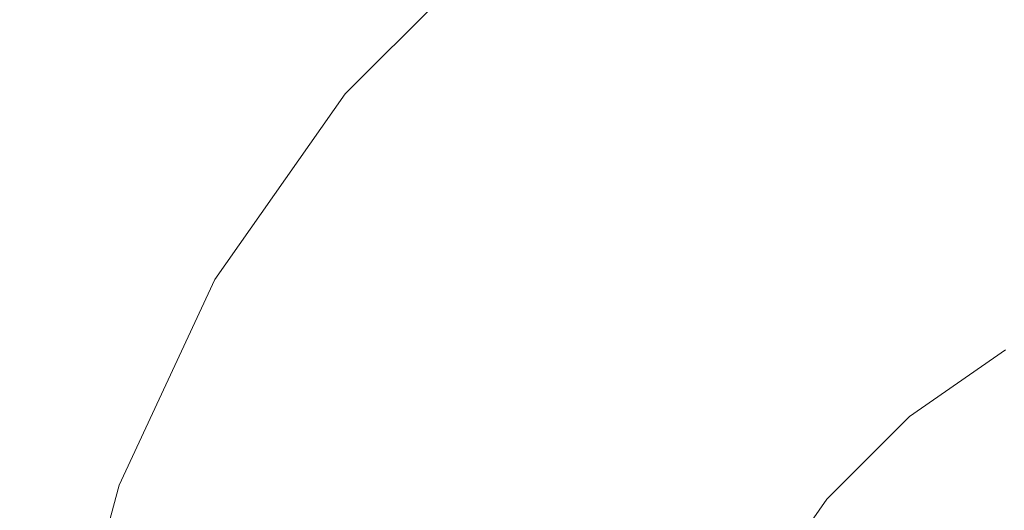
# Model space of a CAD drawing. Header units: millimetres. Extents: x -30280 to 309309, y -17460 to 4378.
# Tile 324 of 656: x 122476 to 122501, y -11003 to -10990. Entities that reach past the tile are written whole.
import ezdxf

# ---------------------------------------------------------------- set-up
doc = ezdxf.new("R2010")
doc.units = ezdxf.units.MM
doc.header["$MEASUREMENT"] = 0
doc.linetypes.add('Wipeout_Contour', pattern=[1000, 0, -1000])
doc.layers.add('P1_PLANTA PRIMERA_3_Nuevo_08_E_Envans secs', color=7, linetype='Continuous')
doc.layers.add('P1_PLANTA PRIMERA_3_Nuevo_09_EI_Mobiliari general', color=7, linetype='Continuous')
doc.layers.add('P1_PLANTA PRIMERA_3_Nuevo_09_EI_Mobiliari general_Pluma_Nº__1', color=7, linetype='Continuous', lineweight=5)

msp = doc.modelspace()

# ---------------------------------------------------------------- wipeouts: each hides what was drawn before it
at = {"color": 254, "linetype": 'Wipeout_Contour', "lineweight": 0, "ltscale": 744380.35708}
msp.add_wipeout([(125602.392, -8989.05), (119928.08, -8989.05), (119928.08, -9336.05), (125456.836, -9336.05), (125456.836, -11434.05), (125602.392, -11434.05)], dxfattribs=at).dxf.layer = 'P1_PLANTA PRIMERA_3_Nuevo_08_E_Envans secs'

# ---------------------------------------------------------------- next in the draw order: wipeouts: each hides what was drawn before it
at = {"color": 254, "linetype": 'Wipeout_Contour', "lineweight": 0, "ltscale": 13224043.01546531}
msp.add_wipeout([(124316.836, -9376.05), (119928.079, -9376.05), (119928.079, -11281.741), (119970.612, -11044.193), (119971.249, -11041.854), (119975.179, -11019.562), (119953.583, -11019.562), (119953.583, -10963.994), (119967.219, -10537.884), (120389.947, -10537.884), (120403.511, -10963.994), (120403.583, -11019.562), (120381.987, -11019.562), (120385.917, -11041.854), (120386.554, -11044.193), (120428.583, -11278.93), (120470.612, -11044.193), (120471.249, -11041.854), (120475.179, -11019.562), (120453.583, -11019.562), (120453.583, -10963.994), (120467.219, -10537.884), (120889.947, -10537.884), (120903.511, -10963.994), (120903.583, -11019.562), (120881.987, -11019.562), (120885.917, -11041.854), (120886.554, -11044.193), (120928.583, -11278.93), (120970.612, -11044.193), (120971.249, -11041.854), (120975.179, -11019.562), (120953.583, -11019.562), (120953.583, -10963.994), (120967.219, -10537.884), (121389.947, -10537.884), (121403.511, -10963.994), (121403.583, -11019.562), (121381.987, -11019.562), (121385.917, -11041.854), (121386.554, -11044.193), (121428.583, -11278.93), (121470.612, -11044.193), (121471.249, -11041.854), (121475.179, -11019.562), (121453.583, -11019.562), (121453.583, -10963.994), (121467.219, -10537.884), (121889.947, -10537.884), (121903.511, -10963.994), (121903.583, -11019.562), (121881.987, -11019.562), (121885.917, -11041.854), (121886.554, -11044.193), (121928.583, -11278.93), (121970.612, -11044.193), (121971.249, -11041.854), (121975.179, -11019.562), (121953.583, -11019.562), (121953.583, -10963.994), (121967.219, -10537.884), (122389.947, -10537.884), (122403.511, -10963.994), (122403.583, -11019.562), (122381.987, -11019.563), (122385.917, -11041.854), (122386.554, -11044.193), (122428.583, -11278.93), (122470.612, -11044.193), (122471.249, -11041.854), (122475.179, -11019.562), (122453.583, -11019.562), (122453.583, -10963.994), (122467.219, -10537.884), (122889.947, -10537.884), (122903.511, -10963.994), (122903.583, -11019.562), (122881.987, -11019.563), (122885.917, -11041.854), (122886.554, -11044.193), (122928.583, -11278.93), (122970.612, -11044.193), (122971.249, -11041.854), (122975.179, -11019.562), (122953.583, -11019.562), (122953.583, -10963.994), (122967.219, -10537.884), (123389.947, -10537.884), (123403.511, -10963.994), (123403.583, -11019.562), (123381.987, -11019.563), (123385.917, -11041.854), (123386.554, -11044.193), (123428.583, -11278.93), (123470.612, -11044.193), (123471.249, -11041.854), (123475.179, -11019.562), (123453.583, -11019.562), (123453.583, -10963.994), (123467.219, -10537.884), (123889.947, -10537.884), (123903.511, -10963.994), (123903.583, -11019.562), (123881.987, -11019.563), (123885.917, -11041.854), (123886.554, -11044.193), (123947.763, -11386.05), (124316.836, -11386.05)], dxfattribs=at).dxf.layer = 'P1_PLANTA PRIMERA_3_Nuevo_08_E_Envans secs'

# ---------------------------------------------------------------- next in the draw order: wipeouts: each hides what was drawn before it
at = {"color": 254, "linetype": 'Wipeout_Contour', "lineweight": 0, "ltscale": 1229708.324829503}
msp.add_wipeout([(122453.583, -10983.748), (122453.583, -11019.295), (122475.227, -11019.295), (122477.292, -11007.583), (122478.784, -11002.016), (122481.223, -10996.794), (122484.533, -10992.075), (122488.614, -10988.004), (122493.34, -10984.706), (122495.405, -10983.748)], dxfattribs=at).dxf.layer = 'P1_PLANTA PRIMERA_3_Nuevo_09_EI_Mobiliari general'

# ---------------------------------------------------------------- next in the draw order: wipeouts: each hides what was drawn before it
at = {"color": 254, "linetype": 'Wipeout_Contour', "lineweight": 0, "ltscale": 3448793.295537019}
msp.add_wipeout([(122493.049, -11010.362), (122491.473, -11019.295), (122497.48, -11017.694), (122503.14, -11017.221), (122678.583, -11017.677), (122854.026, -11017.194), (122859.686, -11017.694), (122865.236, -11019.146), (122864.118, -11010.361), (122863.349, -11007.494), (122862.092, -11004.803), (122860.387, -11002.372), (122858.285, -11000.276), (122855.85, -10998.576), (122853.157, -10997.327), (122850.287, -10996.565), (122847.328, -10996.314), (122691.775, -10996.726), (122678.583, -10996.763), (122665.392, -10996.8), (122509.838, -10996.292), (122506.879, -10996.565), (122504.009, -10997.327), (122501.316, -10998.576), (122498.881, -11000.276), (122496.779, -11002.372), (122495.074, -11004.803), (122493.818, -11007.494)], dxfattribs=at).dxf.layer = 'P1_PLANTA PRIMERA_3_Nuevo_09_EI_Mobiliari general'
at = {"color": 254, "linetype": 'Wipeout_Contour', "lineweight": 0, "ltscale": 368915.167753}
msp.add_wipeout([(122478.899, -11002.058), (122477.411, -11007.604), (122479.238, -11002.181)], dxfattribs=at).dxf.layer = 'P1_PLANTA PRIMERA_3_Nuevo_09_EI_Mobiliari general'

# ---------------------------------------------------------------- next in the draw order: wipeouts: each hides what was drawn before it
at = {"color": 254, "linetype": 'Wipeout_Contour', "lineweight": 0, "ltscale": 368919.969836}
msp.add_wipeout([(122481.328, -10996.854), (122478.899, -11002.058), (122481.641, -10997.035)], dxfattribs=at).dxf.layer = 'P1_PLANTA PRIMERA_3_Nuevo_09_EI_Mobiliari general'
at = {"color": 254, "linetype": 'Wipeout_Contour', "lineweight": 0, "ltscale": 368918.534016}
msp.add_wipeout([(122479.791, -11002.383), (122478.347, -11007.769), (122480.543, -11002.657)], dxfattribs=at).dxf.layer = 'P1_PLANTA PRIMERA_3_Nuevo_09_EI_Mobiliari general'

# ---------------------------------------------------------------- next in the draw order: linework, layer by layer
at = {"layer": 'P1_PLANTA PRIMERA_3_Nuevo_09_EI_Mobiliari general_Pluma_Nº__1', "color": 7, "linetype": 'Continuous', "lineweight": 5}
msp.add_line((122477.292, -11007.583), (122478.784, -11002.016), dxfattribs=at)

# ---------------------------------------------------------------- next in the draw order: wipeouts: each hides what was drawn before it
at = {"color": 254, "linetype": 'Wipeout_Contour', "lineweight": 0, "ltscale": 368927.586434}
msp.add_wipeout([(122484.626, -10992.153), (122481.328, -10996.854), (122484.902, -10992.386)], dxfattribs=at).dxf.layer = 'P1_PLANTA PRIMERA_3_Nuevo_09_EI_Mobiliari general'
at = {"color": 254, "linetype": 'Wipeout_Contour', "lineweight": 0, "ltscale": 368923.126487}
msp.add_wipeout([(122482.151, -10997.33), (122479.791, -11002.383), (122482.843, -10997.731)], dxfattribs=at).dxf.layer = 'P1_PLANTA PRIMERA_3_Nuevo_09_EI_Mobiliari general'
at = {"color": 254, "linetype": 'Wipeout_Contour', "lineweight": 0, "ltscale": 368921.112523}
msp.add_wipeout([(122480.543, -11002.657), (122479.135, -11007.908), (122481.469, -11002.994)], dxfattribs=at).dxf.layer = 'P1_PLANTA PRIMERA_3_Nuevo_09_EI_Mobiliari general'

# ---------------------------------------------------------------- next in the draw order: wipeouts: each hides what was drawn before it
at = {"color": 254, "linetype": 'Wipeout_Contour', "lineweight": 0, "ltscale": 368937.762405}
msp.add_wipeout([(122488.692, -10988.098), (122484.626, -10992.153), (122488.923, -10988.374)], dxfattribs=at).dxf.layer = 'P1_PLANTA PRIMERA_3_Nuevo_09_EI_Mobiliari general'
at = {"color": 254, "linetype": 'Wipeout_Contour', "lineweight": 0, "ltscale": 368930.454774}
msp.add_wipeout([(122485.353, -10992.765), (122482.151, -10997.33), (122485.966, -10993.28)], dxfattribs=at).dxf.layer = 'P1_PLANTA PRIMERA_3_Nuevo_09_EI_Mobiliari general'
at = {"color": 254, "linetype": 'Wipeout_Contour', "lineweight": 0, "ltscale": 368925.564725}
msp.add_wipeout([(122482.843, -10997.731), (122480.543, -11002.657), (122483.697, -10998.224)], dxfattribs=at).dxf.layer = 'P1_PLANTA PRIMERA_3_Nuevo_09_EI_Mobiliari general'

# ---------------------------------------------------------------- next in the draw order: linework, layer by layer
at = {"layer": 'P1_PLANTA PRIMERA_3_Nuevo_09_EI_Mobiliari general_Pluma_Nº__1', "color": 7, "linetype": 'Continuous', "lineweight": 5}
msp.add_line((122478.784, -11002.016), (122481.223, -10996.794), dxfattribs=at)

# ---------------------------------------------------------------- next in the draw order: wipeouts: each hides what was drawn before it
at = {"color": 254, "linetype": 'Wipeout_Contour', "lineweight": 0, "ltscale": 368940.265763}
msp.add_wipeout([(122489.301, -10988.826), (122485.353, -10992.765), (122489.815, -10989.44)], dxfattribs=at).dxf.layer = 'P1_PLANTA PRIMERA_3_Nuevo_09_EI_Mobiliari general'
at = {"color": 254, "linetype": 'Wipeout_Contour', "lineweight": 0, "ltscale": 368932.681079}
msp.add_wipeout([(122485.966, -10993.28), (122482.843, -10997.731), (122486.72, -10993.914)], dxfattribs=at).dxf.layer = 'P1_PLANTA PRIMERA_3_Nuevo_09_EI_Mobiliari general'
at = {"color": 254, "linetype": 'Wipeout_Contour', "lineweight": 0, "ltscale": 491904.49076}
msp.add_wipeout([(122483.697, -10998.224), (122481.469, -11002.994), (122482.543, -11003.385), (122484.686, -10998.796)], dxfattribs=at).dxf.layer = 'P1_PLANTA PRIMERA_3_Nuevo_09_EI_Mobiliari general'

# ---------------------------------------------------------------- next in the draw order: wipeouts: each hides what was drawn before it
at = {"color": 254, "linetype": 'Wipeout_Contour', "lineweight": 0, "ltscale": 368942.21507}
msp.add_wipeout([(122489.815, -10989.44), (122485.966, -10993.28), (122490.447, -10990.196)], dxfattribs=at).dxf.layer = 'P1_PLANTA PRIMERA_3_Nuevo_09_EI_Mobiliari general'
at = {"color": 254, "linetype": 'Wipeout_Contour', "lineweight": 0, "ltscale": 491913.155495}
msp.add_wipeout([(122486.72, -10993.914), (122483.697, -10998.224), (122484.686, -10998.796), (122487.595, -10994.649)], dxfattribs=at).dxf.layer = 'P1_PLANTA PRIMERA_3_Nuevo_09_EI_Mobiliari general'

# ---------------------------------------------------------------- next in the draw order: linework, layer by layer
at = {"layer": 'P1_PLANTA PRIMERA_3_Nuevo_09_EI_Mobiliari general_Pluma_Nº__1', "color": 7, "linetype": 'Continuous', "lineweight": 5}
msp.add_line((122481.223, -10996.794), (122484.533, -10992.075), dxfattribs=at)

# ---------------------------------------------------------------- next in the draw order: wipeouts: each hides what was drawn before it
at = {"color": 254, "linetype": 'Wipeout_Contour', "lineweight": 0, "ltscale": 491924.937237}
msp.add_wipeout([(122490.447, -10990.196), (122486.72, -10993.914), (122487.595, -10994.649), (122491.181, -10991.072)], dxfattribs=at).dxf.layer = 'P1_PLANTA PRIMERA_3_Nuevo_09_EI_Mobiliari general'
at = {"color": 254, "linetype": 'Wipeout_Contour', "lineweight": 0, "ltscale": 491908.996295}
msp.add_wipeout([(122482.543, -11003.385), (122483.73, -11003.818), (122485.78, -10999.429), (122484.686, -10998.796)], dxfattribs=at).dxf.layer = 'P1_PLANTA PRIMERA_3_Nuevo_09_EI_Mobiliari general'

# ---------------------------------------------------------------- next in the draw order: wipeouts: each hides what was drawn before it
at = {"color": 254, "linetype": 'Wipeout_Contour', "lineweight": 0, "ltscale": 491939.475854}
msp.add_wipeout([(122494.765, -10987.183), (122490.447, -10990.196), (122491.181, -10991.072), (122495.334, -10988.174)], dxfattribs=at).dxf.layer = 'P1_PLANTA PRIMERA_3_Nuevo_09_EI_Mobiliari general'
at = {"color": 254, "linetype": 'Wipeout_Contour', "lineweight": 0, "ltscale": 491917.30757}
msp.add_wipeout([(122484.686, -10998.796), (122485.78, -10999.429), (122488.562, -10995.463), (122487.595, -10994.649)], dxfattribs=at).dxf.layer = 'P1_PLANTA PRIMERA_3_Nuevo_09_EI_Mobiliari general'

# ---------------------------------------------------------------- next in the draw order: wipeouts: each hides what was drawn before it
at = {"color": 254, "linetype": 'Wipeout_Contour', "lineweight": 0, "ltscale": 491928.609189}
msp.add_wipeout([(122487.595, -10994.649), (122488.562, -10995.463), (122491.992, -10992.042), (122491.181, -10991.072)], dxfattribs=at).dxf.layer = 'P1_PLANTA PRIMERA_3_Nuevo_09_EI_Mobiliari general'
at = {"color": 254, "linetype": 'Wipeout_Contour', "lineweight": 0, "ltscale": 491913.885719}
msp.add_wipeout([(122485.78, -10999.429), (122483.73, -11003.818), (122484.996, -11004.279), (122486.946, -11000.103)], dxfattribs=at).dxf.layer = 'P1_PLANTA PRIMERA_3_Nuevo_09_EI_Mobiliari general'

# ---------------------------------------------------------------- next in the draw order: wipeouts: each hides what was drawn before it
at = {"color": 254, "linetype": 'Wipeout_Contour', "lineweight": 0, "ltscale": 491942.555607}
msp.add_wipeout([(122491.181, -10991.072), (122491.992, -10992.042), (122495.964, -10989.269), (122495.334, -10988.174)], dxfattribs=at).dxf.layer = 'P1_PLANTA PRIMERA_3_Nuevo_09_EI_Mobiliari general'
at = {"color": 254, "linetype": 'Wipeout_Contour', "lineweight": 0, "ltscale": 491921.813614}
msp.add_wipeout([(122488.562, -10995.463), (122485.78, -10999.429), (122486.946, -11000.103), (122489.593, -10996.33)], dxfattribs=at).dxf.layer = 'P1_PLANTA PRIMERA_3_Nuevo_09_EI_Mobiliari general'

# ---------------------------------------------------------------- next in the draw order: wipeouts: each hides what was drawn before it
at = {"color": 254, "linetype": 'Wipeout_Contour', "lineweight": 0, "ltscale": 491932.594381}
msp.add_wipeout([(122491.992, -10992.042), (122488.562, -10995.463), (122489.593, -10996.33), (122492.856, -10993.075)], dxfattribs=at).dxf.layer = 'P1_PLANTA PRIMERA_3_Nuevo_09_EI_Mobiliari general'
at = {"color": 254, "linetype": 'Wipeout_Contour', "lineweight": 0, "ltscale": 491919.010396}
msp.add_wipeout([(122486.946, -11000.103), (122484.996, -11004.279), (122486.301, -11004.755), (122488.148, -11000.798)], dxfattribs=at).dxf.layer = 'P1_PLANTA PRIMERA_3_Nuevo_09_EI_Mobiliari general'

# ---------------------------------------------------------------- next in the draw order: linework, layer by layer
at = {"layer": 'P1_PLANTA PRIMERA_3_Nuevo_09_EI_Mobiliari general_Pluma_Nº__1', "color": 7, "linetype": 'Continuous', "lineweight": 5}
msp.add_line((122484.533, -10992.075), (122488.613, -10988.004), dxfattribs=at)

# ---------------------------------------------------------------- next in the draw order: wipeouts: each hides what was drawn before it
at = {"color": 254, "linetype": 'Wipeout_Contour', "lineweight": 0, "ltscale": 491945.898314}
msp.add_wipeout([(122495.964, -10989.269), (122491.992, -10992.042), (122492.856, -10993.075), (122496.636, -10990.437)], dxfattribs=at).dxf.layer = 'P1_PLANTA PRIMERA_3_Nuevo_09_EI_Mobiliari general'
at = {"color": 254, "linetype": 'Wipeout_Contour', "lineweight": 0, "ltscale": 491926.536661}
msp.add_wipeout([(122489.593, -10996.33), (122486.946, -11000.103), (122488.148, -11000.798), (122490.656, -10997.224)], dxfattribs=at).dxf.layer = 'P1_PLANTA PRIMERA_3_Nuevo_09_EI_Mobiliari general'

# ---------------------------------------------------------------- next in the draw order: wipeouts: each hides what was drawn before it
at = {"color": 254, "linetype": 'Wipeout_Contour', "lineweight": 0, "ltscale": 491961.318958}
msp.add_wipeout([(122500.359, -10987.23), (122495.964, -10989.269), (122496.636, -10990.437), (122500.817, -10988.497)], dxfattribs=at).dxf.layer = 'P1_PLANTA PRIMERA_3_Nuevo_09_EI_Mobiliari general'
at = {"color": 254, "linetype": 'Wipeout_Contour', "lineweight": 0, "ltscale": 491936.771694}
msp.add_wipeout([(122492.856, -10993.075), (122489.593, -10996.33), (122490.656, -10997.224), (122493.747, -10994.14)], dxfattribs=at).dxf.layer = 'P1_PLANTA PRIMERA_3_Nuevo_09_EI_Mobiliari general'
at = {"color": 254, "linetype": 'Wipeout_Contour', "lineweight": 0, "ltscale": 491924.214582}
msp.add_wipeout([(122488.148, -11000.798), (122486.301, -11004.755), (122487.606, -11005.23), (122489.351, -11001.494)], dxfattribs=at).dxf.layer = 'P1_PLANTA PRIMERA_3_Nuevo_09_EI_Mobiliari general'

# ---------------------------------------------------------------- next in the draw order: wipeouts: each hides what was drawn before it
at = {"color": 254, "linetype": 'Wipeout_Contour', "lineweight": 0, "ltscale": 491949.402403}
msp.add_wipeout([(122496.636, -10990.437), (122492.856, -10993.075), (122493.747, -10994.14), (122497.328, -10991.641)], dxfattribs=at).dxf.layer = 'P1_PLANTA PRIMERA_3_Nuevo_09_EI_Mobiliari general'
at = {"color": 254, "linetype": 'Wipeout_Contour', "lineweight": 0, "ltscale": 491931.333189}
msp.add_wipeout([(122490.656, -10997.224), (122488.148, -11000.798), (122489.351, -11001.494), (122491.719, -10998.118)], dxfattribs=at).dxf.layer = 'P1_PLANTA PRIMERA_3_Nuevo_09_EI_Mobiliari general'

# ---------------------------------------------------------------- next in the draw order: wipeouts: each hides what was drawn before it
at = {"color": 254, "linetype": 'Wipeout_Contour', "lineweight": 0, "ltscale": 491964.042847}
msp.add_wipeout([(122500.817, -10988.497), (122496.636, -10990.437), (122497.328, -10991.641), (122501.289, -10989.803)], dxfattribs=at).dxf.layer = 'P1_PLANTA PRIMERA_3_Nuevo_09_EI_Mobiliari general'
at = {"color": 254, "linetype": 'Wipeout_Contour', "lineweight": 0, "ltscale": 491941.014212}
msp.add_wipeout([(122493.747, -10994.14), (122490.656, -10997.224), (122491.719, -10998.118), (122494.639, -10995.205)], dxfattribs=at).dxf.layer = 'P1_PLANTA PRIMERA_3_Nuevo_09_EI_Mobiliari general'
at = {"color": 254, "linetype": 'Wipeout_Contour', "lineweight": 0, "ltscale": 491929.340149}
msp.add_wipeout([(122489.351, -11001.494), (122487.606, -11005.23), (122488.872, -11005.692), (122490.517, -11002.168)], dxfattribs=at).dxf.layer = 'P1_PLANTA PRIMERA_3_Nuevo_09_EI_Mobiliari general'

# ---------------------------------------------------------------- next in the draw order: wipeouts: each hides what was drawn before it
at = {"color": 254, "linetype": 'Wipeout_Contour', "lineweight": 0, "ltscale": 491952.961441}
msp.add_wipeout([(122497.328, -10991.641), (122493.747, -10994.14), (122494.639, -10995.205), (122498.021, -10992.845)], dxfattribs=at).dxf.layer = 'P1_PLANTA PRIMERA_3_Nuevo_09_EI_Mobiliari general'
at = {"color": 254, "linetype": 'Wipeout_Contour', "lineweight": 0, "ltscale": 491936.057488}
msp.add_wipeout([(122491.719, -10998.118), (122489.351, -11001.494), (122490.517, -11002.168), (122492.75, -10998.985)], dxfattribs=at).dxf.layer = 'P1_PLANTA PRIMERA_3_Nuevo_09_EI_Mobiliari general'

# ---------------------------------------------------------------- next in the draw order: wipeouts: each hides what was drawn before it
at = {"color": 254, "linetype": 'Wipeout_Contour', "lineweight": 0, "ltscale": 491966.809773}
msp.add_wipeout([(122501.289, -10989.803), (122497.328, -10991.641), (122498.021, -10992.845), (122501.761, -10991.11)], dxfattribs=at).dxf.layer = 'P1_PLANTA PRIMERA_3_Nuevo_09_EI_Mobiliari general'
at = {"color": 254, "linetype": 'Wipeout_Contour', "lineweight": 0, "ltscale": 491945.19309}
msp.add_wipeout([(122494.639, -10995.205), (122491.719, -10998.118), (122492.75, -10998.985), (122495.503, -10996.238)], dxfattribs=at).dxf.layer = 'P1_PLANTA PRIMERA_3_Nuevo_09_EI_Mobiliari general'
at = {"color": 254, "linetype": 'Wipeout_Contour', "lineweight": 0, "ltscale": 491934.231407}
msp.add_wipeout([(122488.872, -11005.692), (122490.059, -11006.124), (122491.611, -11002.801), (122490.517, -11002.168)], dxfattribs=at).dxf.layer = 'P1_PLANTA PRIMERA_3_Nuevo_09_EI_Mobiliari general'

# ---------------------------------------------------------------- next in the draw order: wipeouts: each hides what was drawn before it
at = {"color": 254, "linetype": 'Wipeout_Contour', "lineweight": 0, "ltscale": 491956.467381}
msp.add_wipeout([(122498.021, -10992.845), (122494.639, -10995.205), (122495.503, -10996.238), (122498.692, -10994.013)], dxfattribs=at).dxf.layer = 'P1_PLANTA PRIMERA_3_Nuevo_09_EI_Mobiliari general'
at = {"color": 254, "linetype": 'Wipeout_Contour', "lineweight": 0, "ltscale": 491940.566096}
msp.add_wipeout([(122490.517, -11002.168), (122491.611, -11002.801), (122493.718, -10999.798), (122492.75, -10998.985)], dxfattribs=at).dxf.layer = 'P1_PLANTA PRIMERA_3_Nuevo_09_EI_Mobiliari general'

# ---------------------------------------------------------------- next in the draw order: wipeouts: each hides what was drawn before it
at = {"color": 254, "linetype": 'Wipeout_Contour', "lineweight": 0, "ltscale": 491969.535789}
msp.add_wipeout([(122501.761, -10991.11), (122498.021, -10992.845), (122498.692, -10994.013), (122502.219, -10992.376)], dxfattribs=at).dxf.layer = 'P1_PLANTA PRIMERA_3_Nuevo_09_EI_Mobiliari general'
at = {"color": 254, "linetype": 'Wipeout_Contour', "lineweight": 0, "ltscale": 491949.181473}
msp.add_wipeout([(122492.75, -10998.985), (122493.718, -10999.798), (122496.314, -10997.208), (122495.503, -10996.238)], dxfattribs=at).dxf.layer = 'P1_PLANTA PRIMERA_3_Nuevo_09_EI_Mobiliari general'

# ---------------------------------------------------------------- next in the draw order: wipeouts: each hides what was drawn before it
at = {"color": 254, "linetype": 'Wipeout_Contour', "lineweight": 0, "ltscale": 491959.81385}
msp.add_wipeout([(122495.503, -10996.238), (122496.314, -10997.208), (122499.322, -10995.109), (122498.692, -10994.013)], dxfattribs=at).dxf.layer = 'P1_PLANTA PRIMERA_3_Nuevo_09_EI_Mobiliari general'
at = {"color": 254, "linetype": 'Wipeout_Contour', "lineweight": 0, "ltscale": 491944.72217}
msp.add_wipeout([(122493.718, -10999.798), (122491.611, -11002.801), (122492.6, -11003.373), (122494.592, -11000.533)], dxfattribs=at).dxf.layer = 'P1_PLANTA PRIMERA_3_Nuevo_09_EI_Mobiliari general'

# ---------------------------------------------------------------- next in the draw order: wipeouts: each hides what was drawn before it
at = {"color": 254, "linetype": 'Wipeout_Contour', "lineweight": 0, "ltscale": 491972.138255}
msp.add_wipeout([(122498.692, -10994.013), (122499.322, -10995.109), (122502.649, -10993.565), (122502.219, -10992.376)], dxfattribs=at).dxf.layer = 'P1_PLANTA PRIMERA_3_Nuevo_09_EI_Mobiliari general'
at = {"color": 254, "linetype": 'Wipeout_Contour', "lineweight": 0, "ltscale": 491952.85836}
msp.add_wipeout([(122496.314, -10997.208), (122493.718, -10999.798), (122494.592, -11000.533), (122497.047, -10998.084)], dxfattribs=at).dxf.layer = 'P1_PLANTA PRIMERA_3_Nuevo_09_EI_Mobiliari general'

# ---------------------------------------------------------------- next in the draw order: wipeouts: each hides what was drawn before it
at = {"color": 254, "linetype": 'Wipeout_Contour', "lineweight": 0, "ltscale": 491962.899385}
msp.add_wipeout([(122499.322, -10995.109), (122496.314, -10997.208), (122497.047, -10998.084), (122499.892, -10996.099)], dxfattribs=at).dxf.layer = 'P1_PLANTA PRIMERA_3_Nuevo_09_EI_Mobiliari general'
at = {"color": 254, "linetype": 'Wipeout_Contour', "lineweight": 0, "ltscale": 368961.471026}
msp.add_wipeout([(122494.592, -11000.533), (122492.6, -11003.373), (122495.347, -11001.168)], dxfattribs=at).dxf.layer = 'P1_PLANTA PRIMERA_3_Nuevo_09_EI_Mobiliari general'

# ---------------------------------------------------------------- next in the draw order: wipeouts: each hides what was drawn before it
at = {"color": 254, "linetype": 'Wipeout_Contour', "lineweight": 0, "ltscale": 491974.538346}
msp.add_wipeout([(122502.649, -10993.565), (122499.322, -10995.109), (122499.892, -10996.099), (122503.038, -10994.639)], dxfattribs=at).dxf.layer = 'P1_PLANTA PRIMERA_3_Nuevo_09_EI_Mobiliari general'
at = {"color": 254, "linetype": 'Wipeout_Contour', "lineweight": 0, "ltscale": 368967.481458}
msp.add_wipeout([(122497.047, -10998.084), (122494.592, -11000.533), (122497.68, -10998.84)], dxfattribs=at).dxf.layer = 'P1_PLANTA PRIMERA_3_Nuevo_09_EI_Mobiliari general'
at = {"color": 254, "linetype": 'Wipeout_Contour', "lineweight": 0, "ltscale": 368963.796364}
msp.add_wipeout([(122495.347, -11001.168), (122493.454, -11003.866), (122495.959, -11001.683)], dxfattribs=at).dxf.layer = 'P1_PLANTA PRIMERA_3_Nuevo_09_EI_Mobiliari general'

# ---------------------------------------------------------------- next in the draw order: wipeouts: each hides what was drawn before it
at = {"color": 254, "linetype": 'Wipeout_Contour', "lineweight": 0, "ltscale": 368974.84044}
msp.add_wipeout([(122499.892, -10996.099), (122497.047, -10998.084), (122500.383, -10996.954)], dxfattribs=at).dxf.layer = 'P1_PLANTA PRIMERA_3_Nuevo_09_EI_Mobiliari general'
at = {"color": 254, "linetype": 'Wipeout_Contour', "lineweight": 0, "ltscale": 368969.525291}
msp.add_wipeout([(122497.68, -10998.84), (122495.347, -11001.168), (122498.193, -10999.454)], dxfattribs=at).dxf.layer = 'P1_PLANTA PRIMERA_3_Nuevo_09_EI_Mobiliari general'
at = {"color": 254, "linetype": 'Wipeout_Contour', "lineweight": 0, "ltscale": 368966.857793}
msp.add_wipeout([(122496.41, -11002.062), (122494.656, -11004.562), (122496.686, -11002.294)], dxfattribs=at).dxf.layer = 'P1_PLANTA PRIMERA_3_Nuevo_09_EI_Mobiliari general'

# ---------------------------------------------------------------- next in the draw order: linework, layer by layer
at = {"layer": 'P1_PLANTA PRIMERA_3_Nuevo_09_EI_Mobiliari general_Pluma_Nº__1', "color": 7, "linetype": 'Continuous', "lineweight": 5}
msp.add_line((122495.074, -11004.803), (122496.779, -11002.372), dxfattribs=at)

# ---------------------------------------------------------------- next in the draw order: wipeouts: each hides what was drawn before it
at = {"color": 254, "linetype": 'Wipeout_Contour', "lineweight": 0, "ltscale": 368983.320279}
msp.add_wipeout([(122503.038, -10994.639), (122499.892, -10996.099), (122503.373, -10995.566)], dxfattribs=at).dxf.layer = 'P1_PLANTA PRIMERA_3_Nuevo_09_EI_Mobiliari general'
at = {"color": 254, "linetype": 'Wipeout_Contour', "lineweight": 0, "ltscale": 368976.539039}
msp.add_wipeout([(122500.383, -10996.954), (122497.68, -10998.84), (122500.782, -10997.647)], dxfattribs=at).dxf.layer = 'P1_PLANTA PRIMERA_3_Nuevo_09_EI_Mobiliari general'
at = {"color": 254, "linetype": 'Wipeout_Contour', "lineweight": 0, "ltscale": 368972.224673}
msp.add_wipeout([(122498.572, -10999.905), (122496.41, -11002.062), (122498.803, -11000.182)], dxfattribs=at).dxf.layer = 'P1_PLANTA PRIMERA_3_Nuevo_09_EI_Mobiliari general'

# ---------------------------------------------------------------- next in the draw order: linework, layer by layer
at = {"layer": 'P1_PLANTA PRIMERA_3_Nuevo_09_EI_Mobiliari general_Pluma_Nº__1', "color": 7, "linetype": 'Continuous', "lineweight": 5}
msp.add_line((122496.779, -11002.372), (122498.881, -11000.275), dxfattribs=at)

# ---------------------------------------------------------------- next in the draw order: wipeouts: each hides what was drawn before it
at = {"color": 254, "linetype": 'Wipeout_Contour', "lineweight": 0, "ltscale": 368984.620086}
msp.add_wipeout([(122503.373, -10995.566), (122500.383, -10996.954), (122503.645, -10996.319)], dxfattribs=at).dxf.layer = 'P1_PLANTA PRIMERA_3_Nuevo_09_EI_Mobiliari general'
at = {"color": 254, "linetype": 'Wipeout_Contour', "lineweight": 0, "ltscale": 368978.786943}
msp.add_wipeout([(122501.076, -10998.158), (122498.572, -10999.905), (122501.255, -10998.471)], dxfattribs=at).dxf.layer = 'P1_PLANTA PRIMERA_3_Nuevo_09_EI_Mobiliari general'

# ---------------------------------------------------------------- next in the draw order: linework, layer by layer
at = {"layer": 'P1_PLANTA PRIMERA_3_Nuevo_09_EI_Mobiliari general_Pluma_Nº__1', "color": 7, "linetype": 'Continuous', "lineweight": 5}
msp.add_line((122498.881, -11000.275), (122501.316, -10998.576), dxfattribs=at)

# ---------------------------------------------------------------- next in the draw order: wipeouts: each hides what was drawn before it
at = {"color": 254, "linetype": 'Wipeout_Contour', "lineweight": 0, "ltscale": 368986.34087}
msp.add_wipeout([(122503.845, -10996.873), (122501.076, -10998.158), (122503.968, -10997.212)], dxfattribs=at).dxf.layer = 'P1_PLANTA PRIMERA_3_Nuevo_09_EI_Mobiliari general'

doc.saveas('drawing.dxf')
